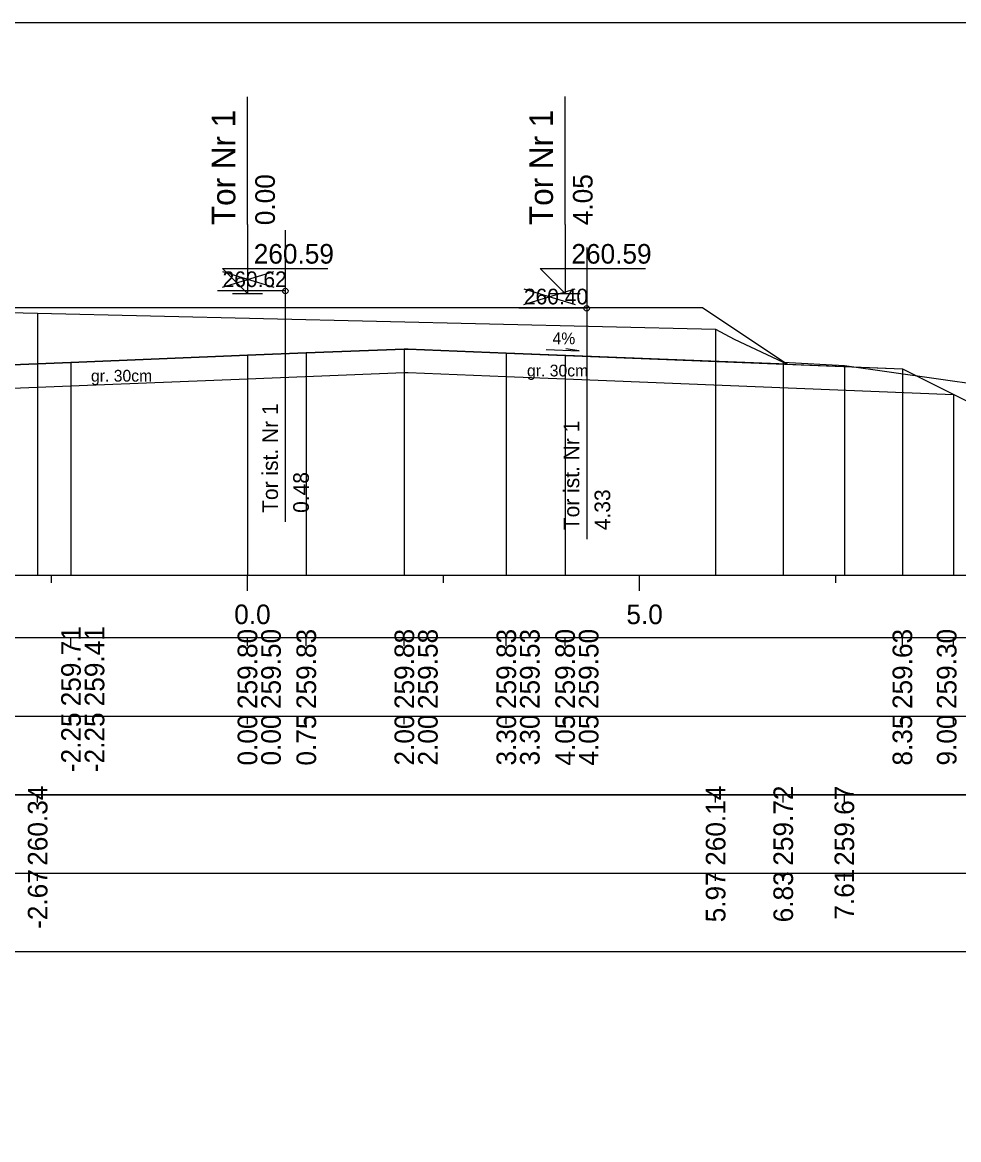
# Model space of a CAD drawing. Extents: x 6516023 to 6560129, y 5513077 to 5529206.
# Drawn here: x 6517034.84 to 6517046.78, y 5514498.91 to 5514513.16 of the extents above; entities that cross this region are included whole.
import ezdxf

# ---------------------------------------------------------------- set-up
doc = ezdxf.new("R2010")
doc.units = 0
for name, color, linetype in [('IR_default', 7, 'Continuous'), ('TOR_PRZEK_P-komponent', 7, 'Continuous'), ('TOR_PRZEK_P-opisy', 7, 'Continuous'), ('TOR_PRZEK_P-tabelka istniejace', 7, 'Continuous'), ('TOR_PRZEK_P-tabelka projektowane', 7, 'Continuous'), ('TOR_PRZEK_P-teren istniejacy', 7, 'Continuous'), ('TOR_PRZEK_P-tory istniejace', 7, 'Continuous'), ('TOR_PRZEK_P-tory projektowane', 7, 'Continuous'), ('TOR_PRZEK_P-uklad odniesienia', 7, 'Continuous'), ('TOR_PRZEK_P-warstwa ochronna I', 7, 'Continuous'), ('TOR_PRZEK_P-warstwa ochronna II', 7, 'Continuous'), ('TOR_RAMKI-ramka+tabelka 1', 7, 'Continuous')]:
    doc.layers.add(name, color=color, linetype=linetype)

msp = doc.modelspace()

# ---------------------------------------------------------------- linework, layer by layer
at = {"layer": 'IR_default'}
msp.add_lwpolyline([(6517033.213, 5514509.519), (6517034.963, 5514509.519), (6517035.463, 5514509.519), (6517035.963, 5514509.519), (6517037.713, 5514509.519), (6517039.463, 5514509.519), (6517039.738, 5514509.519), (6517040.013, 5514509.519), (6517041.763, 5514509.519), (6517043.513, 5514509.519), (6517044.056, 5514509.157), (6517044.598, 5514508.796), (6517045.331, 5514508.766), (6517046.063, 5514508.737), (6517046.498, 5514508.52), (6517046.933, 5514508.302)], dxfattribs=at)
at = {"layer": 'TOR_PRZEK_P-komponent'}
msp.add_lwpolyline([(6517031.463, 5514509.519), (6517034.963, 5514509.519), (6517035.963, 5514509.519), (6517039.463, 5514509.519), (6517040.013, 5514509.519), (6517043.513, 5514509.519), (6517044.598, 5514508.796), (6517041.013, 5514508.939), (6517039.763, 5514508.989), (6517039.713, 5514508.99), (6517038.463, 5514508.94), (6517037.713, 5514508.91), (6517035.463, 5514508.82), (6517033.213, 5514508.73), (6517030.093, 5514508.605)], close=True, dxfattribs=at)
at = {"layer": 'TOR_PRZEK_P-opisy'}
msp.add_lwpolyline([(6517041.523, 5514508.985), (6517041.941, 5514508.966), (6517041.773, 5514508.994)], dxfattribs=at)
at = {"layer": 'TOR_PRZEK_P-tabelka istniejace'}
for p, q in [((6517035.038, 5514503.206), (6517035.038, 5514503.306)), ((6517043.682, 5514503.206), (6517043.682, 5514503.306)), ((6517044.544, 5514503.206), (6517044.544, 5514503.306)), ((6517045.323, 5514503.206), (6517045.323, 5514503.306)), ((6516996.663, 5514502.306), (6517080.463, 5514502.306)), ((6517035.038, 5514502.206), (6517035.038, 5514502.306)), ((6517043.682, 5514502.206), (6517043.682, 5514502.306)), ((6517044.544, 5514502.206), (6517044.544, 5514502.306)), ((6517045.323, 5514502.206), (6517045.323, 5514502.306))]:
    msp.add_line(p, q, dxfattribs=at)
for points in [[(6517035.038, 5514509.449), (6517035.038, 5514506.306), (6517035.038, 5514506.176), (6517035.038, 5514506.106)], [(6517043.682, 5514509.243), (6517043.682, 5514506.306), (6517043.682, 5514506.176), (6517043.682, 5514506.106)], [(6517044.544, 5514508.822), (6517044.544, 5514506.306), (6517044.544, 5514506.176), (6517044.544, 5514506.106)], [(6517045.323, 5514508.779), (6517045.323, 5514506.306), (6517045.323, 5514506.176), (6517045.323, 5514506.106)]]:
    msp.add_lwpolyline(points, dxfattribs=at)
msp.add_lwpolyline([(6516996.663, 5514503.306), (6516996.663, 5514501.306), (6517080.463, 5514501.306), (6517080.463, 5514503.306)], close=True, dxfattribs=at)
at = {"layer": 'TOR_PRZEK_P-tabelka projektowane'}
for p, q in [((6517035.463, 5514505.206), (6517035.463, 5514505.306)), ((6517035.463, 5514505.206), (6517035.463, 5514505.306)), ((6517037.713, 5514505.206), (6517037.713, 5514505.306)), ((6517037.713, 5514505.206), (6517037.713, 5514505.306)), ((6517038.463, 5514505.206), (6517038.463, 5514505.306)), ((6517039.713, 5514505.206), (6517039.713, 5514505.306)), ((6517039.713, 5514505.206), (6517039.713, 5514505.306)), ((6517041.013, 5514505.206), (6517041.013, 5514505.306)), ((6517041.013, 5514505.206), (6517041.013, 5514505.306)), ((6517041.763, 5514505.206), (6517041.763, 5514505.306)), ((6517041.763, 5514505.206), (6517041.763, 5514505.306)), ((6517046.063, 5514505.206), (6517046.063, 5514505.306)), ((6517046.715, 5514505.206), (6517046.715, 5514505.306)), ((6516996.663, 5514504.306), (6517080.463, 5514504.306)), ((6517035.463, 5514504.206), (6517035.463, 5514504.306)), ((6517035.463, 5514504.206), (6517035.463, 5514504.306)), ((6517037.713, 5514504.206), (6517037.713, 5514504.306)), ((6517037.713, 5514504.206), (6517037.713, 5514504.306)), ((6517038.463, 5514504.206), (6517038.463, 5514504.306)), ((6517039.713, 5514504.206), (6517039.713, 5514504.306)), ((6517039.713, 5514504.206), (6517039.713, 5514504.306)), ((6517041.013, 5514504.206), (6517041.013, 5514504.306)), ((6517041.013, 5514504.206), (6517041.013, 5514504.306)), ((6517041.763, 5514504.206), (6517041.763, 5514504.306)), ((6517041.763, 5514504.206), (6517041.763, 5514504.306)), ((6517046.063, 5514504.206), (6517046.063, 5514504.306)), ((6517046.715, 5514504.206), (6517046.715, 5514504.306))]:
    msp.add_line(p, q, dxfattribs=at)
for points in [[(6517037.713, 5514508.91), (6517037.713, 5514506.306), (6517037.713, 5514506.176), (6517037.713, 5514506.106)], [(6517038.463, 5514508.94), (6517038.463, 5514506.306), (6517038.463, 5514506.176), (6517038.463, 5514506.106)], [(6517039.713, 5514508.99), (6517039.713, 5514506.306), (6517039.713, 5514506.176), (6517039.713, 5514506.106)], [(6517041.013, 5514508.939), (6517041.013, 5514506.306), (6517041.013, 5514506.176), (6517041.013, 5514506.106)], [(6517041.763, 5514508.909), (6517041.763, 5514506.306), (6517041.763, 5514506.176), (6517041.763, 5514506.106)], [(6517035.463, 5514508.82), (6517035.463, 5514506.306), (6517035.463, 5514506.176), (6517035.463, 5514506.106)], [(6517037.713, 5514508.61), (6517037.713, 5514506.306), (6517037.713, 5514506.176), (6517037.713, 5514506.106)], [(6517039.713, 5514508.69), (6517039.713, 5514506.306), (6517039.713, 5514506.176), (6517039.713, 5514506.106)], [(6517041.013, 5514508.639), (6517041.013, 5514506.306), (6517041.013, 5514506.176), (6517041.013, 5514506.106)], [(6517041.763, 5514508.609), (6517041.763, 5514506.306), (6517041.763, 5514506.176), (6517041.763, 5514506.106)], [(6517046.063, 5514508.737), (6517046.063, 5514506.306), (6517046.063, 5514506.176), (6517046.063, 5514506.106)], [(6517035.463, 5514508.52), (6517035.463, 5514506.306), (6517035.463, 5514506.176), (6517035.463, 5514506.106)], [(6517046.715, 5514508.411), (6517046.715, 5514506.306), (6517046.715, 5514506.176), (6517046.715, 5514506.106)]]:
    msp.add_lwpolyline(points, dxfattribs=at)
msp.add_lwpolyline([(6516996.663, 5514505.306), (6516996.663, 5514503.306), (6517080.463, 5514503.306), (6517080.463, 5514505.306)], close=True, dxfattribs=at)
at = {"layer": 'TOR_PRZEK_P-teren istniejacy'}
msp.add_lwpolyline([(6517032.48, 5514509.507), (6517035.038, 5514509.449), (6517043.682, 5514509.243), (6517043.917, 5514509.114), (6517044.544, 5514508.822), (6517045.323, 5514508.779), (6517048.26, 5514508.364)], dxfattribs=at)
at = {"layer": 'TOR_PRZEK_P-tory istniejace'}
for p, q in [((6517038.195, 5514510.505), (6517038.195, 5514506.785)), ((6517042.038, 5514510.284), (6517042.038, 5514506.564)), ((6517037.396, 5514509.777), (6517038.048, 5514509.98)), ((6517037.396, 5514509.98), (6517038.048, 5514509.777)), ((6517041.238, 5514509.556), (6517041.89, 5514509.759)), ((6517041.238, 5514509.759), (6517041.89, 5514509.556)), ((6517038.196, 5514509.73), (6517037.33, 5514509.73)), ((6517042.038, 5514509.509), (6517041.172, 5514509.509))]:
    msp.add_line(p, q, dxfattribs=at)
for centre in [(6517038.196, 5514509.73), (6517042.038, 5514509.509)]:
    msp.add_circle(centre, 0.035, dxfattribs=at)
at = {"layer": 'TOR_PRZEK_P-tory projektowane'}
for p, q in [((6517037.713, 5514510.576), (6517037.713, 5514512.208)), ((6517041.763, 5514510.577), (6517041.763, 5514512.209)), ((6517037.713, 5514510.576), (6517037.713, 5514509.699)), ((6517041.763, 5514510.577), (6517041.763, 5514509.699)), ((6517037.713, 5514509.699), (6517037.394, 5514510.018)), ((6517037.394, 5514510.018), (6517038.738, 5514510.018)), ((6517041.763, 5514509.699), (6517041.444, 5514510.018)), ((6517041.444, 5514510.018), (6517042.788, 5514510.018)), ((6517037.521, 5514509.699), (6517037.905, 5514509.699)), ((6517041.571, 5514509.699), (6517041.955, 5514509.699))]:
    msp.add_line(p, q, dxfattribs=at)
at = {"layer": 'TOR_PRZEK_P-uklad odniesienia'}
for p, q in [((6517000.463, 5514506.106), (6517080.463, 5514506.106)), ((6517035.213, 5514506.006), (6517035.213, 5514506.106)), ((6517037.713, 5514505.906), (6517037.713, 5514506.106)), ((6517040.213, 5514506.006), (6517040.213, 5514506.106)), ((6517042.713, 5514505.906), (6517042.713, 5514506.106)), ((6517045.213, 5514506.006), (6517045.213, 5514506.106))]:
    msp.add_line(p, q, dxfattribs=at)
at = {"layer": 'TOR_PRZEK_P-warstwa ochronna I'}
msp.add_lwpolyline([(6517028.734, 5514508.251), (6517033.213, 5514508.43), (6517035.463, 5514508.52), (6517037.713, 5514508.61), (6517039.713, 5514508.69), (6517039.763, 5514508.689), (6517041.013, 5514508.639), (6517041.763, 5514508.609), (6517046.715, 5514508.411)], dxfattribs=at)
at = {"layer": 'TOR_PRZEK_P-warstwa ochronna II'}
msp.add_lwpolyline([(6517021.488, 5514507.628), (6517021.657, 5514507.626), (6517022.243, 5514507.236), (6517022.643, 5514507.236), (6517023.713, 5514507.95), (6517028.734, 5514508.251), (6517029.213, 5514508.57), (6517033.213, 5514508.73), (6517035.463, 5514508.82), (6517037.713, 5514508.91), (6517038.463, 5514508.94), (6517039.713, 5514508.99), (6517039.763, 5514508.989), (6517041.013, 5514508.939), (6517041.763, 5514508.909), (6517046.063, 5514508.737), (6517046.933, 5514508.302), (6517049.425, 5514507.056), (6517049.825, 5514507.056), (6517050.68, 5514507.626), (6517052.741, 5514507.647)], dxfattribs=at)
at = {"layer": 'TOR_RAMKI-ramka+tabelka 1'}
msp.add_lwpolyline([(6516907.013, 5514513.156), (6517154.513, 5514513.156), (6517154.513, 5514484.656), (6516907.013, 5514484.656)], close=True, dxfattribs=at)

# ---------------------------------------------------------------- texts
at = {"layer": 'TOR_PRZEK_P-opisy'}
msp.add_text('4%', height=0.15, rotation=359.8485, dxfattribs=at).set_placement((6517041.602, 5514509.051))
at = {"layer": 'TOR_PRZEK_P-tabelka istniejace'}
for s, p in [('260.34', (6517035.163, 5514502.399)), ('260.14', (6517043.807, 5514502.399)), ('259.72', (6517044.669, 5514502.4)), ('259.67', (6517045.448, 5514502.398)), ('-2.67', (6517035.163, 5514501.594)), ('7.61', (6517045.448, 5514501.712)), ('5.97', (6517043.807, 5514501.678)), ('6.83', (6517044.669, 5514501.678))]:
    msp.add_text(s, height=0.25, rotation=90, dxfattribs=at).set_placement(p)
at = {"layer": 'TOR_PRZEK_P-tabelka projektowane'}
for s, p in [('259.71', (6517035.588, 5514504.433)), ('259.41', (6517035.888, 5514504.433)), ('259.80', (6517037.838, 5514504.398)), ('259.50', (6517038.138, 5514504.398)), ('259.83', (6517038.588, 5514504.398)), ('259.88', (6517039.838, 5514504.398)), ('259.58', (6517040.138, 5514504.398)), ('259.83', (6517041.138, 5514504.398)), ('259.53', (6517041.438, 5514504.398)), ('259.80', (6517041.888, 5514504.398)), ('259.50', (6517042.188, 5514504.398)), ('259.63', (6517046.188, 5514504.398)), ('259.30', (6517046.753, 5514504.398)), ('-2.25', (6517035.588, 5514503.593)), ('-2.25', (6517035.888, 5514503.593)), ('0.00', (6517037.838, 5514503.678)), ('0.00', (6517038.138, 5514503.678)), ('0.75', (6517038.588, 5514503.677)), ('2.00', (6517039.838, 5514503.678)), ('2.00', (6517040.138, 5514503.678)), ('3.30', (6517041.138, 5514503.678)), ('3.30', (6517041.438, 5514503.678)), ('4.05', (6517041.888, 5514503.677)), ('4.05', (6517042.188, 5514503.677)), ('8.35', (6517046.188, 5514503.677)), ('9.00', (6517046.753, 5514503.678))]:
    msp.add_text(s, height=0.25, rotation=90, dxfattribs=at).set_placement(p)
at = {"layer": 'TOR_PRZEK_P-tory istniejace'}
for s, p in [('260.62', (6517037.396, 5514509.78)), ('260.40', (6517041.238, 5514509.559))]:
    msp.add_text(s, height=0.2, dxfattribs=at).set_placement(p)
for s, rotation, p in [('Tor ist. Nr 1', 90.0511, (6517038.102, 5514506.9)), ('Tor ist. Nr 1', 90.0511, (6517041.944, 5514506.679)), ('0.48', 90, (6517038.496, 5514506.9)), ('4.33', 90, (6517042.338, 5514506.679))]:
    msp.add_text(s, height=0.2, rotation=rotation, dxfattribs=at).set_placement(p)
at = {"layer": 'TOR_PRZEK_P-tory projektowane'}
for s, height, p in [('Tor Nr 1', 0.3, (6517037.558, 5514510.57)), ('Tor Nr 1', 0.3, (6517041.608, 5514510.571)), ('0.00', 0.25, (6517038.063, 5514510.569)), ('4.05', 0.25, (6517042.113, 5514510.569))]:
    msp.add_text(s, height=height, rotation=90, dxfattribs=at).set_placement(p)
for p in [(6517037.793, 5514510.079), (6517041.843, 5514510.079)]:
    msp.add_text('260.59', height=0.25, dxfattribs=at).set_placement(p)
at = {"layer": 'TOR_PRZEK_P-uklad odniesienia'}
for s, p in [('0.0', (6517037.544, 5514505.481)), ('5.0', (6517042.544, 5514505.481))]:
    msp.add_text(s, height=0.25, dxfattribs=at).set_placement(p)
at = {"layer": 'TOR_PRZEK_P-warstwa ochronna I'}
for p in [(6517041.277, 5514508.64), (6517035.718, 5514508.574)]:
    msp.add_text('gr. 30cm', height=0.15, dxfattribs=at).set_placement(p)

doc.saveas('drawing.dxf')
